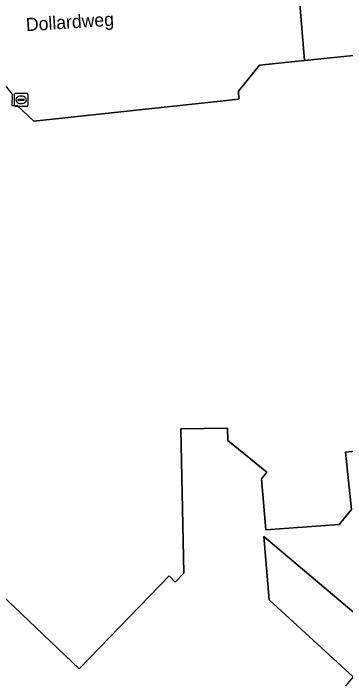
# Model space of a CAD drawing. Extents: x 159680 to 160786, y 387323 to 388340.
# Drawn here: x 160436.5 to 160461.7, y 387864.8 to 387915.4 of the extents above; entities that cross this region are included whole.
import ezdxf

# ---------------------------------------------------------------- set-up
doc = ezdxf.new("R2010")
doc.units = 0
for name, color, linetype in [('IMGEO_Erf', 7, 'Continuous'), ('IMGEO_Openbare_ruimte_label', 7, 'Continuous'), ('IMGEO_Pand', 7, 'Continuous'), ('IMGEO_Rijbaan_lokaal_open', 7, 'Continuous'), ('IMGEO_Rioolput', 7, 'Continuous'), ('IMGEO_Voetpad_open', 7, 'Continuous')]:
    doc.layers.add(name, color=color, linetype=linetype)

msp = doc.modelspace()

# ---------------------------------------------------------------- linework, layer by layer
at = {"layer": 'IMGEO_Erf'}
for points in [[(160464.878, 387882.388), (160461.718, 387882.054), (160462.182, 387877.699), (160461.231, 387876.541), (160455.67, 387876.141), (160455.353, 387880.014), (160455.753, 387880.521), (160452.788, 387882.941), (160452.766, 387883.881), (160449.217, 387883.824), (160449.46, 387872.85), (160448.806, 387872.178), (160448.34, 387872.659), (160441.512, 387865.573), (160434.387, 387872.378)], [(160462.3, 387864.988), (160455.932, 387870.826), (160455.528, 387875.63), (160463.824, 387868.617)]]:
    msp.add_lwpolyline(points, dxfattribs=at)
at = {"layer": 'IMGEO_Pand'}
for points in [[(160462.317, 387912.197), (160458.606, 387911.814), (160455.184, 387911.46), (160453.607, 387909.49), (160453.621, 387908.869), (160438.068, 387907.204), (160436.81, 387908.405), (160436.409, 387908.362)], [(160434.387, 387872.378), (160441.512, 387865.573), (160448.34, 387872.659), (160448.806, 387872.178), (160449.46, 387872.85), (160449.217, 387883.824), (160452.766, 387883.881), (160452.788, 387882.941), (160455.753, 387880.521), (160455.353, 387880.014), (160455.67, 387876.141), (160461.231, 387876.541), (160462.182, 387877.699), (160461.718, 387882.054), (160464.878, 387882.388)]]:
    msp.add_lwpolyline(points, dxfattribs=at)
at = {"layer": 'IMGEO_Rijbaan_lokaal_open'}
msp.add_lwpolyline([(160419.044, 387922.016), (160417.272, 387920.011), (160414.927, 387919.745), (160403.033, 387918.475), (160403.442, 387914.95), (160407.861, 387915.463), (160407.954, 387914.659), (160410.517, 387914.957), (160410.872, 387911.907), (160414.168, 387912.29), (160414.572, 387911.979), (160417.181, 387912.187), (160419.795, 387910.27), (160434.739, 387911.307), (160436.422, 387909.259), (160436.409, 387908.362), (160436.81, 387908.405), (160438.068, 387907.204), (160453.621, 387908.869), (160453.607, 387909.49), (160455.184, 387911.46), (160458.606, 387911.814), (160458.144, 387917.349)], dxfattribs=at)
msp.add_lwpolyline([(160462.317, 387912.197), (160462.893, 387912.257), (160462.843, 387912.884), (160462.461, 387917.685), (160461, 387917.571), (160458.144, 387917.349), (160458.606, 387911.814)], close=True, dxfattribs=at)
at = {"layer": 'IMGEO_Rioolput'}
for p, q in [((160436.604, 387908.399), (160436.604, 387909.251)), ((160436.679, 387909.325), (160437.531, 387909.325)), ((160437.092, 387909.105), (160437.117, 387909.105)), ((160437.605, 387909.251), (160437.605, 387908.399)), ((160436.863, 387908.819), (160436.863, 387908.831)), ((160437.301, 387908.782), (160436.903, 387908.782)), ((160436.906, 387908.868), (160437.304, 387908.868)), ((160437.115, 387908.545), (160437.09, 387908.545)), ((160437.347, 387908.831), (160437.347, 387908.819)), ((160437.531, 387908.325), (160436.679, 387908.325))]:
    msp.add_line(p, q, dxfattribs=at)
for points in [[(160436.604, 387908.399), (160436.604, 387909.251)], [(160436.679, 387909.325), (160437.531, 387909.325)], [(160437.605, 387909.251), (160437.605, 387908.399)], [(160437.531, 387908.325), (160436.679, 387908.325)]]:
    msp.add_lwpolyline(points, dxfattribs=at)
for centre, radius, start, end in [((160436.681, 387909.249), 0.0765, 91.552, 178.448), ((160436.681, 387909.249), 0.0765, 91.552, 178.448), ((160437.529, 387909.249), 0.0765, 1.552, 88.448), ((160437.529, 387909.249), 0.0765, 1.552, 88.448), ((160436.681, 387908.401), 0.0765, 181.552, 268.448), ((160436.681, 387908.401), 0.0765, 181.552, 268.448), ((160436.903, 387908.828), 0.0403, 85.8775, 175.7526), ((160436.9, 387908.818), 0.0366, 178.938, 274.7102), ((160437.304, 387908.825), 0.043, 264.8664, 352.4533), ((160437.308, 387908.83), 0.0386, 1.7309, 96.639), ((160437.529, 387908.401), 0.0765, 271.552, 358.448), ((160437.529, 387908.401), 0.0765, 271.552, 358.448)]:
    msp.add_arc(centre, radius, start, end, dxfattribs=at)
for centre, major_axis, ratio, start_param, end_param in [((160437.091, 387908.825), (-0.387, 0.002), 0.722429, 4.712389, 7.853982), ((160437.116, 387908.825), (-0.39, 0.002), 0.717154, 1.570796, 4.712389)]:
    msp.add_ellipse(centre, major_axis=major_axis, ratio=ratio, start_param=start_param, end_param=end_param, dxfattribs=at)
at = {"layer": 'IMGEO_Voetpad_open'}
msp.add_lwpolyline([(160467.179, 387872.216), (160463.824, 387868.617), (160455.528, 387875.63), (160455.932, 387870.826), (160462.3, 387864.988), (160459.337, 387861.483), (160461.402, 387859.667), (160464.424, 387863.103), (160467.973, 387860.17)], close=True, dxfattribs=at)

# ---------------------------------------------------------------- texts
at = {"layer": 'IMGEO_Openbare_ruimte_label'}
msp.add_text('Dollardweg', height=1, rotation=3.6693, dxfattribs=at).set_placement((160437.5, 387914.037))

doc.saveas('drawing.dxf')
